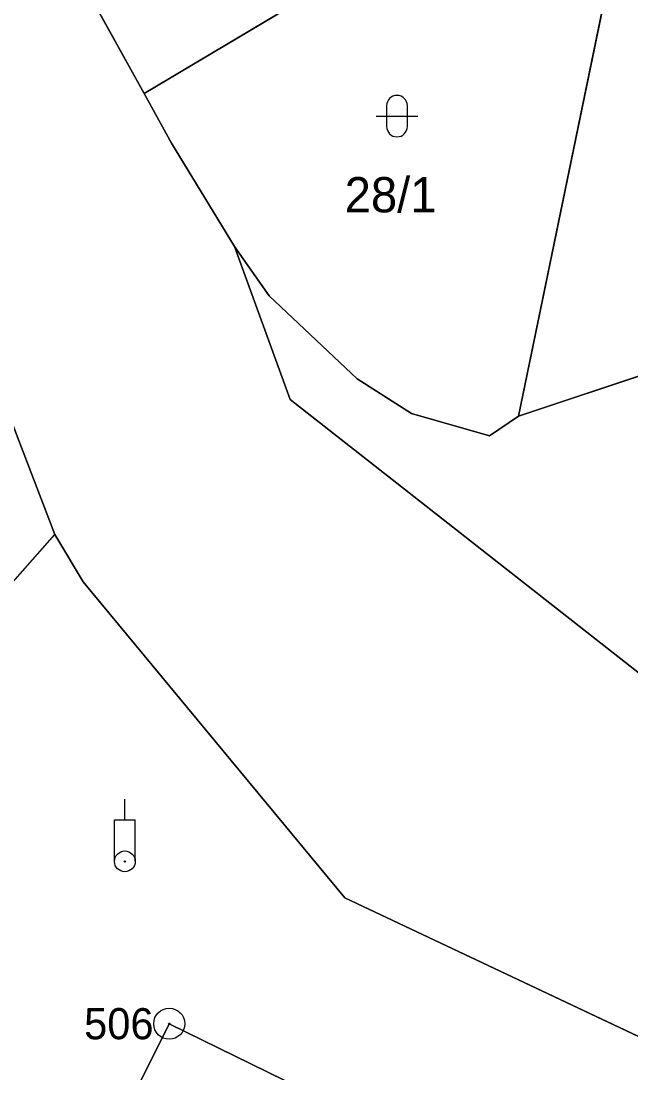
# Model space of a CAD drawing. Extents: x -689422 to -685210, y -987725 to -982160.
# Drawn here: x -686071.8 to -686042.4, y -987125.3 to -987074.6 of the extents above; entities that cross this region are included whole.
import ezdxf

# ---------------------------------------------------------------- set-up
doc = ezdxf.new("R2010")
doc.units = 0
for name, color, linetype in [('KN_Budovy', 7, 'Continuous'), ('KN_Hranice_parcel', 7, 'Continuous'), ('KN_Parcelni cisla', 7, 'Continuous'), ('KN_Polygon parcely', 7, 'Continuous'), ('KN_Pozemkove predmety', 7, 'Continuous'), ('KN_POZEMKY_OSTATNI PLOCHA', 7, 'Continuous'), ('KN_POZEMKY_ZAHRADA', 7, 'Continuous'), ('KN_POZEMKY_ZASTAVENA PLOCHA', 7, 'Continuous'), ('KN_VYUZITI_16_ostatni plocha_silnice', 7, 'Continuous'), ('KN_VYUZITI_17_ostatni plocha_ostatni komunikace', 7, 'Continuous'), ('KN_VYUZITI_23_ostatni plocha_manipulacni plocha', 7, 'Continuous'), ('KN_VYUZITI_27_ostatni plocha_neplodna puda', 7, 'Continuous'), ('KN_Značky bodu BP', 7, 'Continuous'), ('KN_Značky kultur', 7, 'Continuous')]:
    doc.layers.add(name, color=color, linetype=linetype)

msp = doc.modelspace()

# ---------------------------------------------------------------- linework, layer by layer
at = {"layer": 'KN_Budovy'}
msp.add_lwpolyline([(-686069.62, -987133.06), (-686063.88, -987135.93), (-686054.65, -987140.54), (-686049.65, -987130.28), (-686064.63, -987122.93), (-686066.45, -987126.58)], close=True, dxfattribs=at)
at = {"layer": 'KN_Hranice_parcel'}
for p, q in [((-686071.7, -987067.5), (-686065.84, -987078.1)), ((-686070.14, -987099.36), (-686079.38, -987075.29)), ((-686064.52, -987080.49), (-686065.84, -987078.1)), ((-686061.49, -987085.48), (-686064.52, -987080.49)), ((-686047.8, -987093.66), (-686016.2, -987083.11)), ((-686076.93, -987106.99), (-686070.14, -987099.36))]:
    msp.add_line(p, q, dxfattribs=at)
for points in [[(-686046.44, -987058.66), (-686042.51, -987067.97), (-686047.8, -987093.66)], [(-686065.84, -987078.1), (-686056.3, -987072.41), (-686048.95, -987069.37), (-686050.36, -987065.25)], [(-686041.83, -987106.17), (-686052.84, -987097.52), (-686058.81, -987092.85), (-686061.49, -987085.48)], [(-686061.49, -987085.48), (-686059.81, -987087.86), (-686055.58, -987091.86), (-686052.96, -987093.52), (-686049.2, -987094.6), (-686047.8, -987093.66)], [(-686038.83, -987125.06), (-686056.17, -987116.86), (-686068.78, -987101.64), (-686070.14, -987099.36)], [(-686075.42, -987144.21), (-686074.24, -987141.84), (-686073.04, -987139.42), (-686069.62, -987133.06), (-686066.45, -987126.58), (-686064.63, -987122.93), (-686049.65, -987130.28), (-686048.14, -987131), (-686045.1, -987132.51), (-686041.67, -987130.55)]]:
    msp.add_lwpolyline(points, dxfattribs=at)
at = {"layer": 'KN_Polygon parcely'}
for points in [[(-686016.2, -987083.11), (-686028.95, -987043.29), (-685988.6, -987031.04), (-685980.6, -987028.61), (-685982.92, -987021.97), (-685962.77, -987015.13), (-685959.63, -987023.64), (-685951.53, -987020.94), (-685949.91, -987021.19), (-685944.36, -987022.19), (-685944.18, -987021.29), (-685938.29, -987012.04), (-685937.3, -987007.82), (-685953.84, -987007.56), (-685941.2, -986958.77), (-685943.98, -986960.44), (-686030.41, -987030.08), (-686044.81, -987042.84), (-686051.22, -987045.66), (-686050.62, -987047.03), (-686049.49, -987051.75), (-686046.44, -987058.66), (-686042.51, -987067.97), (-686047.8, -987093.66)], [(-686071.7, -987067.5), (-686065.84, -987078.1), (-686056.3, -987072.41), (-686048.95, -987069.37), (-686050.36, -987065.25), (-686051.26, -987065.65), (-686053.2, -987061.27), (-686051.91, -987060.7), (-686055.82, -987049.26), (-686063.19, -987052.43), (-686075.94, -987058.09), (-686075.47, -987059.13)], [(-686047.8, -987093.66), (-686042.51, -987067.97), (-686046.44, -987058.66), (-686046.74, -987058.79), (-686044.94, -987062.85), (-686050.36, -987065.25), (-686048.95, -987069.37), (-686056.3, -987072.41), (-686065.84, -987078.1), (-686064.52, -987080.49), (-686061.49, -987085.48), (-686059.81, -987087.86), (-686055.58, -987091.86), (-686052.96, -987093.52), (-686049.2, -987094.6)], [(-686099.52, -987089.48), (-686089.19, -987079.85), (-686072.82, -987097.41), (-686079.95, -987104.03), (-686076.93, -987106.99), (-686070.14, -987099.36), (-686079.38, -987075.29), (-686094.88, -987081.5), (-686098.55, -987087.01)], [(-686013.73, -987090.49), (-686016.2, -987083.11), (-686047.8, -987093.66), (-686049.2, -987094.6), (-686052.96, -987093.52), (-686055.58, -987091.86), (-686059.81, -987087.86), (-686061.49, -987085.48), (-686058.81, -987092.85), (-686052.84, -987097.52), (-686041.83, -987106.17), (-686040.25, -987100.18)], [(-686057.11, -987164.42), (-686056.78, -987164.6), (-686052.23, -987155.93), (-686039.62, -987135.14), (-686040.49, -987131.85), (-686041.67, -987130.55), (-686045.1, -987132.51), (-686048.14, -987131), (-686049.65, -987130.28), (-686064.63, -987122.93), (-686066.45, -987126.58), (-686069.62, -987133.06), (-686073.04, -987139.42), (-686074.24, -987141.84), (-686075.42, -987144.21), (-686062.29, -987150.61), (-686066.73, -987159.8)]]:
    msp.add_lwpolyline(points, close=True, dxfattribs=at)
for points in [[(-686115.2, -986987.3), (-686107.22, -987009.14), (-686106.96, -987009.84), (-686105.76, -987013.13), (-686100.06, -987028.6), (-686097.55, -987035.55), (-686094.14, -987041.82), (-686084.02, -987064.7), (-686081.41, -987070.59), (-686080.13, -987073.48), (-686079.38, -987075.29), (-686070.14, -987099.36), (-686068.78, -987101.64), (-686056.17, -987116.86), (-686038.83, -987125.06)], [(-685836.82, -987141.27), (-686005, -987118.32), (-686041.83, -987106.17), (-686052.84, -987097.52), (-686058.81, -987092.85), (-686061.49, -987085.48), (-686064.52, -987080.49), (-686065.84, -987078.1), (-686071.7, -987067.5), (-686075.47, -987059.13), (-686075.94, -987058.09), (-686080.66, -987046.34), (-686084.5, -987036.79), (-686086.08, -987032.29), (-686090.96, -987018.42), (-686097.69, -986999.31)], [(-686038.83, -987125.06), (-686056.17, -987116.86), (-686068.78, -987101.64), (-686070.14, -987099.36), (-686076.93, -987106.99), (-686086.23, -987117.28), (-686092.15, -987123.54), (-686094.56, -987123.91), (-686100.62, -987123.38), (-686103.36, -987122.98), (-686104.04, -987126.48)], [(-686066.45, -987126.58), (-686064.63, -987122.93), (-686049.65, -987130.28)]]:
    msp.add_lwpolyline(points, dxfattribs=at)
at = {"layer": 'KN_Pozemkove predmety'}
for p, q in [((-686066.77, -987113.106), (-686066.77, -987112.106)), ((-686067.27, -987113.106), (-686066.27, -987113.106)), ((-686067.27, -987115.106), (-686067.27, -987113.106)), ((-686066.27, -987115.106), (-686066.27, -987113.106))]:
    msp.add_line(p, q, dxfattribs=at)
for radius in [0.5, 0.0303]:
    msp.add_circle((-686066.77, -987115.108), radius, dxfattribs=at)
at = {"layer": 'KN_POZEMKY_OSTATNI PLOCHA'}
for p, q in [((-686071.7, -987067.5), (-686065.84, -987078.1)), ((-686047.8, -987093.66), (-686042.51, -987067.97)), ((-686042.51, -987067.97), (-686047.8, -987093.66)), ((-686065.84, -987078.1), (-686056.3, -987072.41)), ((-686079.38, -987075.29), (-686070.14, -987099.36)), ((-686070.14, -987099.36), (-686079.38, -987075.29)), ((-686064.52, -987080.49), (-686065.84, -987078.1)), ((-686065.84, -987078.1), (-686064.52, -987080.49)), ((-686061.49, -987085.48), (-686064.52, -987080.49)), ((-686064.52, -987080.49), (-686061.49, -987085.48)), ((-686016.2, -987083.11), (-686047.8, -987093.66)), ((-686047.8, -987093.66), (-686016.2, -987083.11)), ((-686061.49, -987085.48), (-686059.81, -987087.86)), ((-686058.81, -987092.85), (-686061.49, -987085.48)), ((-686059.81, -987087.86), (-686061.49, -987085.48)), ((-686061.49, -987085.48), (-686058.81, -987092.85)), ((-686059.81, -987087.86), (-686055.58, -987091.86)), ((-686055.58, -987091.86), (-686059.81, -987087.86)), ((-686055.58, -987091.86), (-686052.96, -987093.52)), ((-686052.96, -987093.52), (-686055.58, -987091.86)), ((-686052.84, -987097.52), (-686058.81, -987092.85)), ((-686058.81, -987092.85), (-686052.84, -987097.52)), ((-686052.96, -987093.52), (-686049.2, -987094.6)), ((-686049.2, -987094.6), (-686052.96, -987093.52)), ((-686049.2, -987094.6), (-686047.8, -987093.66)), ((-686047.8, -987093.66), (-686049.2, -987094.6)), ((-686041.83, -987106.17), (-686052.84, -987097.52)), ((-686052.84, -987097.52), (-686041.83, -987106.17)), ((-686070.14, -987099.36), (-686076.93, -987106.99)), ((-686076.93, -987106.99), (-686070.14, -987099.36)), ((-686070.14, -987099.36), (-686068.78, -987101.64)), ((-686068.78, -987101.64), (-686070.14, -987099.36)), ((-686068.78, -987101.64), (-686056.17, -987116.86)), ((-686056.17, -987116.86), (-686068.78, -987101.64)), ((-686056.17, -987116.86), (-686038.83, -987125.06)), ((-686038.83, -987125.06), (-686056.17, -987116.86)), ((-686064.63, -987122.93), (-686066.45, -987126.58)), ((-686049.65, -987130.28), (-686064.63, -987122.93))]:
    msp.add_line(p, q, dxfattribs=at)
at = {"layer": 'KN_POZEMKY_ZAHRADA'}
for p, q in [((-686065.84, -987078.1), (-686071.7, -987067.5)), ((-686056.3, -987072.41), (-686065.84, -987078.1))]:
    msp.add_line(p, q, dxfattribs=at)
at = {"layer": 'KN_POZEMKY_ZASTAVENA PLOCHA'}
for p, q in [((-686066.45, -987126.58), (-686064.63, -987122.93)), ((-686064.63, -987122.93), (-686049.65, -987130.28))]:
    msp.add_line(p, q, dxfattribs=at)
at = {"layer": 'KN_VYUZITI_16_ostatni plocha_silnice'}
for p, q in [((-686071.7, -987067.5), (-686065.84, -987078.1)), ((-686070.14, -987099.36), (-686079.38, -987075.29)), ((-686065.84, -987078.1), (-686064.52, -987080.49)), ((-686064.52, -987080.49), (-686061.49, -987085.48)), ((-686061.49, -987085.48), (-686058.81, -987092.85)), ((-686058.81, -987092.85), (-686052.84, -987097.52)), ((-686052.84, -987097.52), (-686041.83, -987106.17)), ((-686068.78, -987101.64), (-686070.14, -987099.36)), ((-686056.17, -987116.86), (-686068.78, -987101.64)), ((-686038.83, -987125.06), (-686056.17, -987116.86))]:
    msp.add_line(p, q, dxfattribs=at)
at = {"layer": 'KN_VYUZITI_17_ostatni plocha_ostatni komunikace'}
for p, q in [((-686047.8, -987093.66), (-686016.2, -987083.11)), ((-686061.49, -987085.48), (-686059.81, -987087.86)), ((-686058.81, -987092.85), (-686061.49, -987085.48)), ((-686059.81, -987087.86), (-686055.58, -987091.86)), ((-686055.58, -987091.86), (-686052.96, -987093.52)), ((-686052.84, -987097.52), (-686058.81, -987092.85)), ((-686052.96, -987093.52), (-686049.2, -987094.6)), ((-686049.2, -987094.6), (-686047.8, -987093.66)), ((-686041.83, -987106.17), (-686052.84, -987097.52)), ((-686076.93, -987106.99), (-686070.14, -987099.36)), ((-686070.14, -987099.36), (-686068.78, -987101.64)), ((-686068.78, -987101.64), (-686056.17, -987116.86)), ((-686056.17, -987116.86), (-686038.83, -987125.06)), ((-686064.63, -987122.93), (-686066.45, -987126.58)), ((-686049.65, -987130.28), (-686064.63, -987122.93))]:
    msp.add_line(p, q, dxfattribs=at)
at = {"layer": 'KN_VYUZITI_23_ostatni plocha_manipulacni plocha'}
for p, q in [((-686047.8, -987093.66), (-686042.51, -987067.97)), ((-686079.38, -987075.29), (-686070.14, -987099.36)), ((-686016.2, -987083.11), (-686047.8, -987093.66)), ((-686070.14, -987099.36), (-686076.93, -987106.99))]:
    msp.add_line(p, q, dxfattribs=at)
at = {"layer": 'KN_VYUZITI_27_ostatni plocha_neplodna puda'}
for p, q in [((-686042.51, -987067.97), (-686047.8, -987093.66)), ((-686065.84, -987078.1), (-686056.3, -987072.41)), ((-686064.52, -987080.49), (-686065.84, -987078.1)), ((-686061.49, -987085.48), (-686064.52, -987080.49)), ((-686059.81, -987087.86), (-686061.49, -987085.48)), ((-686055.58, -987091.86), (-686059.81, -987087.86)), ((-686052.96, -987093.52), (-686055.58, -987091.86)), ((-686049.2, -987094.6), (-686052.96, -987093.52)), ((-686047.8, -987093.66), (-686049.2, -987094.6))]:
    msp.add_line(p, q, dxfattribs=at)
at = {"layer": 'KN_Značky bodu BP'}
for radius in [0.75, 0.03]:
    msp.add_circle((-686064.63, -987122.93), radius, dxfattribs=at)
at = {"layer": 'KN_Značky kultur'}
for p, q in [((-686054.161, -987078.691), (-686054.161, -987079.692)), ((-686053.159, -987079.692), (-686053.159, -987078.691)), ((-686054.661, -987079.191), (-686052.659, -987079.191))]:
    msp.add_line(p, q, dxfattribs=at)
for centre, start, end in [((-686053.66, -987078.691), 0, 180), ((-686053.66, -987079.691), 180, 359.9879)]:
    msp.add_arc(centre, 0.5, start, end, dxfattribs=at)

# ---------------------------------------------------------------- texts
at = {"layer": 'KN_Parcelni cisla'}
msp.add_text('28/1', height=1.7, dxfattribs=at).set_placement((-686056.179, -987083.83))
at = {"layer": 'KN_Značky bodu BP'}
msp.add_text('506', height=1.5, dxfattribs=at).set_placement((-686068.733, -987123.68))

doc.saveas('drawing.dxf')
